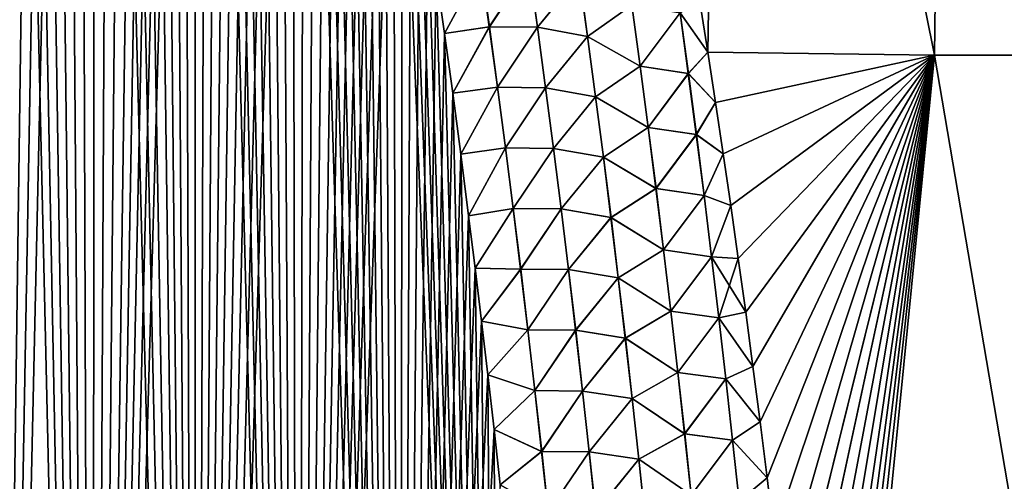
# Model space of a CAD drawing. Header units: metres. Extents: x -109 to 109, y -505 to 40.
# Tile 267 of 331: x 81.53 to 88, y -89.53 to -86.5. Entities that reach past the tile are written whole.
import ezdxf

# ---------------------------------------------------------------- set-up
doc = ezdxf.new("R2010")
doc.units = ezdxf.units.M
doc.layers.add('solid_K244224000C74', color=7, linetype='CONTINUOUS')

msp = doc.modelspace()

# ---------------------------------------------------------------- linework, layer by layer
at = {"layer": 'solid_K244224000C74'}
for points in [[(81.328171, -102.208084, 20.87145), (82.009941, -102.012985, 21.069197), (81.368942, -74.027756, 19.898783)], [(82.009941, -102.012985, 21.069197), (81.479218, -74.318634, 19.940323), (81.368942, -74.027756, 19.898783)], [(82.009941, -102.012985, 21.069197), (81.589432, -74.618996, 19.982939), (81.479218, -74.318634, 19.940323)], [(81.328041, -102.208115, -20.871416), (81.479378, -74.319061, -19.940384), (81.589584, -74.619423, -19.983)], [(81.328041, -102.208115, -20.871416), (81.589584, -74.619423, -19.983), (81.699799, -74.92868, -20.026691)], [(82.009941, -102.012985, 21.069197), (81.699654, -74.928253, 20.02663), (81.589432, -74.618996, 19.982939)], [(81.328041, -102.208115, -20.871416), (81.699799, -74.92868, -20.026691), (81.809959, -75.247307, -20.071461)], [(82.009941, -102.012985, 21.069197), (81.809807, -75.24688, 20.071402), (81.699654, -74.928253, 20.02663)], [(81.328041, -102.208115, -20.871416), (81.809959, -75.247307, -20.071461), (81.919968, -75.575943, -20.11731)], [(82.009941, -102.012985, 21.069197), (81.91983, -75.575516, 20.11725), (81.809807, -75.24688, 20.071402)], [(82.009834, -102.013016, -21.069166), (81.328041, -102.208115, -20.871416), (81.919968, -75.575943, -20.11731)], [(82.009941, -102.012985, 21.069197), (82.029663, -75.91452, 20.164179), (81.91983, -75.575516, 20.11725)], [(82.009834, -102.013016, -21.069166), (81.919968, -75.575943, -20.11731), (82.0298, -75.914948, -20.164238)], [(82.009834, -102.013016, -21.069166), (82.0298, -75.914948, -20.164238), (82.139534, -76.263649, -20.21225)], [(82.009941, -102.012985, 21.069197), (82.687813, -101.789902, 21.294508), (82.029663, -75.91452, 20.164179)], [(82.687813, -101.789902, 21.294508), (82.139404, -76.263214, 20.212191), (82.029663, -75.91452, 20.164179)], [(82.009834, -102.013016, -21.069166), (82.139534, -76.263649, -20.21225), (82.249077, -76.62262, -20.261339)], [(82.687813, -101.789902, 21.294508), (82.248947, -76.622192, 20.26128), (82.139404, -76.263214, 20.212191)], [(82.009834, -102.013016, -21.069166), (82.249077, -76.62262, -20.261339), (82.358322, -76.992622, -20.311491)], [(82.687813, -101.789902, 21.294508), (82.3582, -76.992188, 20.311434), (82.248947, -76.622192, 20.26128)], [(82.009834, -102.013016, -21.069166), (82.358322, -76.992622, -20.311491), (82.44001, -77.277657, -20.3498)], [(82.687813, -101.789902, 21.294508), (82.439888, -77.277229, 20.349743), (82.3582, -76.992188, 20.311434)], [(82.009834, -102.013016, -21.069166), (82.44001, -77.277657, -20.3498), (82.521576, -77.568619, -20.388712)], [(82.687813, -101.789902, 21.294508), (82.521461, -77.568192, 20.388655), (82.439888, -77.277229, 20.349743)], [(82.009834, -102.013016, -21.069166), (82.521576, -77.568619, -20.388712), (82.602982, -77.865715, -20.428223)], [(82.687813, -101.789902, 21.294508), (82.602867, -77.865288, 20.428165), (82.521461, -77.568192, 20.388655)], [(82.009834, -102.013016, -21.069166), (82.602982, -77.865715, -20.428223), (82.684158, -78.169296, -20.468317)], [(82.687813, -101.789902, 21.294508), (82.684044, -78.168869, 20.468262), (82.602867, -77.865288, 20.428165)], [(82.687744, -101.789932, -21.294481), (82.009834, -102.013016, -21.069166), (82.684158, -78.169296, -20.468317)], [(82.687813, -101.789902, 21.294508), (82.764931, -78.479317, 20.508932), (82.684044, -78.168869, 20.468262)], [(82.687744, -101.789932, -21.294481), (82.684158, -78.169296, -20.468317), (82.765038, -78.479736, -20.508986)], [(82.687744, -101.789932, -21.294481), (82.765038, -78.479736, -20.508986), (82.845573, -78.797363, -20.550215)], [(82.687813, -101.789902, 21.294508), (83.361465, -101.537476, 21.547916), (82.764931, -78.479317, 20.508932)], [(83.361465, -101.537476, 21.547916), (82.845467, -78.796944, 20.550161), (82.764931, -78.479317, 20.508932)], [(82.687744, -101.789932, -21.294481), (82.845573, -78.797363, -20.550215), (82.925865, -79.121643, -20.592024)], [(83.361465, -101.537476, 21.547916), (82.925758, -79.121223, 20.59197), (82.845467, -78.796944, 20.550161)], [(82.687744, -101.789932, -21.294481), (82.925865, -79.121643, -20.592024), (83.005905, -79.45256, -20.634405)], [(83.361465, -101.537476, 21.547916), (83.005806, -79.452141, 20.634354), (82.925758, -79.121223, 20.59197)], [(82.687744, -101.789932, -21.294481), (83.005905, -79.45256, -20.634405), (83.085602, -79.790527, -20.677341)], [(83.361465, -101.537476, 21.547916), (83.08551, -79.790115, 20.67729), (83.005806, -79.452141, 20.634354)], [(82.687744, -101.789932, -21.294481), (83.085602, -79.790527, -20.677341), (83.164879, -80.135979, -20.720806)], [(83.361465, -101.537476, 21.547916), (83.164787, -80.135567, 20.720755), (83.08551, -79.790115, 20.67729)], [(85.998238, -86.384468, 21.466656), (86.050713, -86.715988, 21.501663), (86.158958, -79.883408, 20.036524)], [(86.050713, -86.715988, -21.501663), (85.998253, -86.384529, -21.466661), (86.158951, -79.883408, -20.036528)], [(87.53981, -86.734787, -20.779823), (86.050713, -86.715988, -21.501663), (86.158951, -79.883408, -20.036528)], [(86.050713, -86.715988, 21.501663), (87.53981, -86.734787, 20.779823), (86.158958, -79.883408, 20.036524)], [(87.53981, -86.734787, -20.779823), (86.158951, -79.883408, -20.036528), (87.621574, -79.883408, -19.263136)], [(87.53981, -86.734787, 20.779823), (87.62159, -79.883408, 19.263128), (86.158958, -79.883408, 20.036524)], [(88.975952, -86.734787, -19.950666), (87.53981, -86.734787, -20.779823), (87.621574, -79.883408, -19.263136)], [(87.53981, -86.734787, 20.779823), (88.975952, -86.734787, 19.950665), (87.62159, -79.883408, 19.263128)], [(88.975952, -86.734787, -19.950666), (87.621574, -79.883408, -19.263136), (89.022659, -79.883408, -18.383165)], [(88.975952, -86.734787, 19.950665), (89.022682, -79.883408, 18.383152), (87.62159, -79.883408, 19.263128)], [(82.687744, -101.789932, -21.294481), (83.164879, -80.135979, -20.720806), (83.243645, -80.489319, -20.764774)], [(83.361465, -101.537476, 21.547916), (83.243553, -80.488914, 20.764725), (83.164787, -80.135567, 20.720755)], [(82.687744, -101.789932, -21.294481), (83.243645, -80.489319, -20.764774), (83.32196, -80.850296, -20.809261)], [(83.361465, -101.537476, 21.547916), (83.321877, -80.849892, 20.809212), (83.243553, -80.488914, 20.764725)], [(83.36142, -101.537498, -21.547897), (82.687744, -101.789932, -21.294481), (83.32196, -80.850296, -20.809261)], [(83.361465, -101.537476, 21.547916), (83.399841, -81.218079, 20.854233), (83.321877, -80.849892, 20.809212)], [(83.36142, -101.537498, -21.547897), (83.32196, -80.850296, -20.809261), (83.399925, -81.218475, -20.854282)], [(83.36142, -101.537498, -21.547897), (83.399925, -81.218475, -20.854282), (83.477417, -81.594345, -20.899801)], [(83.361465, -101.537476, 21.547916), (84.029671, -101.255295, 21.829725), (83.399841, -81.218079, 20.854233)], [(84.029671, -101.255295, 21.829725), (83.477341, -81.593956, 20.899754), (83.399841, -81.218079, 20.854233)], [(83.36142, -101.537498, -21.547897), (83.477417, -81.594345, -20.899801), (83.554321, -81.978394, -20.94578)], [(84.029671, -101.255295, 21.829725), (83.554245, -81.978004, 20.945732), (83.477341, -81.593956, 20.899754)], [(83.36142, -101.537498, -21.547897), (83.554321, -81.978394, -20.94578), (83.630508, -82.371109, -20.992176)], [(84.029671, -101.255295, 21.829725), (83.63044, -82.370728, 20.992132), (83.554245, -81.978004, 20.945732)], [(83.36142, -101.537498, -21.547897), (83.630508, -82.371109, -20.992176), (83.690926, -82.69165, -21.029583)], [(84.029671, -101.255295, 21.829725), (83.690857, -82.691277, 21.029539), (83.63044, -82.370728, 20.992132)], [(83.36142, -101.537498, -21.547897), (83.690926, -82.69165, -21.029583), (83.75103, -83.01725, -21.067291)], [(84.029671, -101.255295, 21.829725), (83.750961, -83.016876, 21.067247), (83.690857, -82.691277, 21.029539)], [(83.36142, -101.537498, -21.547897), (83.75103, -83.01725, -21.067291), (83.81076, -83.348076, -21.10528)], [(84.029671, -101.255295, 21.829725), (83.810692, -83.34771, 21.105238), (83.750961, -83.016876, 21.067247)], [(83.36142, -101.537498, -21.547897), (83.81076, -83.348076, -21.10528), (83.870041, -83.684433, -21.143518)], [(84.029671, -101.255295, 21.829725), (83.86998, -83.684067, 21.143478), (83.810692, -83.34771, 21.105238)], [(83.36142, -101.537498, -21.547897), (83.870041, -83.684433, -21.143518), (83.928795, -84.026604, -21.181978)], [(84.029671, -101.255295, 21.829725), (83.928734, -84.026245, 21.181938), (83.86998, -83.684067, 21.143478)], [(83.36142, -101.537498, -21.547897), (83.928795, -84.026604, -21.181978), (83.986938, -84.374878, -21.220625)], [(84.029671, -101.255295, 21.829725), (83.986885, -84.374527, 21.220587), (83.928734, -84.026245, 21.181938)], [(84.02964, -101.255302, -21.829714), (83.36142, -101.537498, -21.547897), (83.986938, -84.374878, -21.220625)], [(84.029671, -101.255295, 21.829725), (84.044334, -84.729202, 21.25939), (83.986885, -84.374527, 21.220587)], [(84.02964, -101.255302, -21.829714), (83.986938, -84.374878, -21.220625), (84.044395, -84.729553, -21.259426)], [(84.02964, -101.255302, -21.829714), (84.044395, -84.729553, -21.259426), (84.101273, -85.090256, -21.298418)], [(84.029671, -101.255295, 21.829725), (84.691742, -100.941628, 22.140448), (84.044334, -84.729202, 21.25939)], [(84.691742, -100.941628, 22.140448), (84.101219, -85.089912, 21.29838), (84.044334, -84.729202, 21.25939)], [(84.02964, -101.255302, -21.829714), (84.101273, -85.090256, -21.298418), (84.1577, -85.456604, -21.337633)], [(84.691742, -100.941628, 22.140448), (84.157646, -85.456261, 21.337597), (84.101219, -85.089912, 21.29838)], [(84.02964, -101.255302, -21.829714), (84.1577, -85.456604, -21.337633), (84.213562, -85.828926, -21.377028)], [(84.691742, -100.941628, 22.140448), (84.213509, -85.828598, 21.376991), (84.157646, -85.456261, 21.337597)], [(84.02964, -101.255302, -21.829714), (84.213562, -85.828926, -21.377028), (84.268745, -86.207573, -21.416553)], [(84.691742, -100.941628, 22.140448), (84.2687, -86.207245, 21.416521), (84.213509, -85.828598, 21.376991)], [(84.02964, -101.255302, -21.829714), (84.268745, -86.207573, -21.416553), (84.323151, -86.59288, -21.456167)], [(84.560707, -86.151115, 21.526442), (84.2687, -86.207245, 21.416521), (84.323105, -86.59256, 21.456135)], [(84.691742, -100.941628, 22.140448), (84.323105, -86.59256, 21.456135), (84.2687, -86.207245, 21.416521)], [(84.561424, -86.150978, -21.526648), (84.323151, -86.59288, -21.456167), (84.268745, -86.207573, -21.416553)], [(84.560707, -86.151115, 21.526442), (84.323105, -86.59256, 21.456135), (84.616302, -86.548279, 21.568233)], [(84.561424, -86.150978, -21.526648), (84.617027, -86.548141, -21.568443), (84.323151, -86.59288, -21.456167)], [(84.560707, -86.151115, 21.526442), (84.616302, -86.548279, 21.568233), (84.876823, -86.155014, 21.594721)], [(84.877548, -86.1549, -21.594807), (84.617027, -86.548141, -21.568443), (84.561424, -86.150978, -21.526648)], [(84.616302, -86.548279, 21.568233), (84.931946, -86.552048, 21.637463), (84.876823, -86.155014, 21.594721)], [(84.877548, -86.1549, -21.594807), (84.932686, -86.551926, -21.637554), (84.617027, -86.548141, -21.568443)], [(85.206963, -86.217255, 21.619133), (84.876823, -86.155014, 21.594721), (84.931946, -86.552048, 21.637463)], [(85.207634, -86.217148, -21.619104), (84.932686, -86.551926, -21.637554), (84.877548, -86.1549, -21.594807)], [(85.206963, -86.217255, 21.619133), (84.931946, -86.552048, 21.637463), (85.261353, -86.61261, 21.662571)], [(85.262039, -86.612503, -21.662544), (84.932686, -86.551926, -21.637554), (85.207634, -86.217148, -21.619104)], [(85.206963, -86.217255, 21.619133), (85.261353, -86.61261, 21.662571), (85.552528, -86.406357, 21.607338)], [(85.262039, -86.612503, -21.662544), (85.207634, -86.217148, -21.619104), (85.553101, -86.406281, -21.607224)], [(85.868774, -86.456299, 21.530376), (86.050713, -86.715988, 21.501663), (85.998238, -86.384468, 21.466656)], [(85.869095, -86.456268, -21.530256), (85.998253, -86.384529, -21.466661), (86.050713, -86.715988, -21.501663)], [(85.261353, -86.61261, 21.662571), (85.606873, -86.80777, 21.652073), (85.552528, -86.406357, 21.607338)], [(85.262039, -86.612503, -21.662544), (85.553101, -86.406281, -21.607224), (85.607468, -86.807693, -21.651957)], [(85.552528, -86.406357, 21.607338), (85.606873, -86.80777, 21.652073), (85.868774, -86.456299, 21.530376)], [(85.607468, -86.807693, -21.651957), (85.553101, -86.406281, -21.607224), (85.869095, -86.456268, -21.530256)], [(85.606873, -86.80777, 21.652073), (85.922882, -86.8564, 21.575811), (85.868774, -86.456299, 21.530376)], [(85.607468, -86.807693, -21.651957), (85.869095, -86.456268, -21.530256), (85.923225, -86.856361, -21.575684)], [(85.868774, -86.456299, 21.530376), (85.922882, -86.8564, 21.575811), (86.050713, -86.715988, 21.501663)], [(85.923225, -86.856361, -21.575684), (85.869095, -86.456268, -21.530256), (86.050713, -86.715988, -21.501663)], [(84.02964, -101.255302, -21.829714), (84.323151, -86.59288, -21.456167), (84.376663, -86.985191, -21.495817)], [(84.616302, -86.548279, 21.568233), (84.323105, -86.59256, 21.456135), (84.376625, -86.984886, 21.495787)], [(84.691742, -100.941628, 22.140448), (84.376625, -86.984886, 21.495787), (84.323105, -86.59256, 21.456135)], [(84.617027, -86.548141, -21.568443), (84.376663, -86.985191, -21.495817), (84.323151, -86.59288, -21.456167)], [(84.616302, -86.548279, 21.568233), (84.376625, -86.984886, 21.495787), (84.670212, -86.94577, 21.609419)], [(84.617027, -86.548141, -21.568443), (84.670952, -86.945633, -21.609636), (84.376663, -86.985191, -21.495817)], [(84.616302, -86.548279, 21.568233), (84.670212, -86.94577, 21.609419), (84.931946, -86.552048, 21.637463)], [(84.932686, -86.551926, -21.637554), (84.670952, -86.945633, -21.609636), (84.617027, -86.548141, -21.568443)], [(84.670212, -86.94577, 21.609419), (84.985397, -86.949379, 21.679571), (84.931946, -86.552048, 21.637463)], [(84.932686, -86.551926, -21.637554), (84.986145, -86.949257, -21.679665), (84.670952, -86.945633, -21.609636)], [(85.261353, -86.61261, 21.662571), (84.931946, -86.552048, 21.637463), (84.985397, -86.949379, 21.679571)], [(85.262039, -86.612503, -21.662544), (84.986145, -86.949257, -21.679665), (84.932686, -86.551926, -21.637554)], [(85.261353, -86.61261, 21.662571), (84.985397, -86.949379, 21.679571), (85.314095, -87.008232, 21.705347)], [(85.314796, -87.008133, -21.705324), (84.986145, -86.949257, -21.679665), (85.262039, -86.612503, -21.662544)], [(85.261353, -86.61261, 21.662571), (85.314095, -87.008232, 21.705347), (85.606873, -86.80777, 21.652073)], [(85.314796, -87.008133, -21.705324), (85.262039, -86.612503, -21.662544), (85.607468, -86.807693, -21.651957)], [(85.922882, -86.8564, 21.575811), (86.101738, -87.046806, 21.536142), (86.050713, -86.715988, 21.501663)], [(85.923225, -86.856361, -21.575684), (86.050713, -86.715988, -21.501663), (86.101746, -87.046852, -21.536148)], [(86.101746, -87.046852, -21.536148), (86.050713, -86.715988, -21.501663), (87.53981, -86.734787, -20.779823)], [(86.101738, -87.046806, 21.536142), (87.53981, -86.734787, 20.779823), (86.050713, -86.715988, 21.501663)], [(86.101738, -87.046806, 21.536142), (86.152077, -87.382065, 21.570633), (87.53981, -86.734787, 20.779823)], [(86.152092, -87.382164, -21.570642), (86.101746, -87.046852, -21.536148), (87.53981, -86.734787, -20.779823)], [(86.152077, -87.382065, 21.570633), (86.201691, -87.721954, 21.605146), (87.53981, -86.734787, 20.779823)], [(86.201714, -87.722107, -21.605162), (86.152092, -87.382164, -21.570642), (87.53981, -86.734787, -20.779823)], [(86.201691, -87.721954, 21.605146), (86.250916, -88.069305, 21.639954), (87.53981, -86.734787, 20.779823)], [(86.250938, -88.069458, -21.639969), (86.201714, -87.722107, -21.605162), (87.53981, -86.734787, -20.779823)], [(86.250916, -88.069305, 21.639954), (86.299332, -88.421745, 21.674803), (87.53981, -86.734787, 20.779823)], [(86.299355, -88.42189, -21.674818), (86.250938, -88.069458, -21.639969), (87.53981, -86.734787, -20.779823)], [(86.299332, -88.421745, 21.674803), (86.346886, -88.779457, 21.709698), (87.53981, -86.734787, 20.779823)], [(86.346909, -88.779602, -21.709711), (86.299355, -88.42189, -21.674818), (87.53981, -86.734787, -20.779823)], [(86.346886, -88.779457, 21.709698), (86.393593, -89.14225, 21.744558), (87.53981, -86.734787, 20.779823)], [(86.393616, -89.142387, -21.744572), (86.346909, -88.779602, -21.709711), (87.53981, -86.734787, -20.779823)], [(86.393593, -89.14225, 21.744558), (86.439499, -89.509499, 21.779226), (87.53981, -86.734787, 20.779823)], [(86.439514, -89.509636, -21.77924), (86.393616, -89.142387, -21.744572), (87.53981, -86.734787, -20.779823)], [(86.439499, -89.509499, 21.779226), (86.48455, -89.881416, 21.813713), (87.53981, -86.734787, 20.779823)], [(86.484566, -89.881554, -21.813726), (86.439514, -89.509636, -21.77924), (87.53981, -86.734787, -20.779823)], [(86.48455, -89.881416, 21.813713), (86.528694, -90.25824, 21.848038), (87.53981, -86.734787, 20.779823)], [(86.528709, -90.258369, -21.848049), (86.484566, -89.881554, -21.813726), (87.53981, -86.734787, -20.779823)], [(86.528694, -90.25824, 21.848038), (86.571877, -90.640213, 21.88221), (87.53981, -86.734787, 20.779823)], [(86.571892, -90.640343, -21.882221), (86.528709, -90.258369, -21.848049), (87.53981, -86.734787, -20.779823)], [(86.571877, -90.640213, 21.88221), (86.614044, -91.027573, 21.916241), (87.53981, -86.734787, 20.779823)], [(86.614059, -91.027702, -21.91625), (86.571892, -90.640343, -21.882221), (87.53981, -86.734787, -20.779823)], [(86.614044, -91.027573, 21.916241), (86.655128, -91.420563, 21.950138), (87.53981, -86.734787, 20.779823)], [(86.655144, -91.420685, -21.950148), (86.614059, -91.027702, -21.91625), (87.53981, -86.734787, -20.779823)], [(86.655128, -91.420563, 21.950138), (86.695084, -91.81942, 21.983906), (87.53981, -86.734787, 20.779823)], [(86.695091, -91.819534, -21.983915), (86.655144, -91.420685, -21.950148), (87.53981, -86.734787, -20.779823)], [(86.695084, -91.81942, 21.983906), (86.733833, -92.22438, 22.017546), (87.53981, -86.734787, 20.779823)], [(86.733841, -92.224487, -22.017553), (86.695091, -91.819534, -21.983915), (87.53981, -86.734787, -20.779823)], [(86.733833, -92.22438, 22.017546), (86.765434, -92.568527, 22.045578), (87.53981, -86.734787, 20.779823)], [(86.765442, -92.568611, -22.045584), (86.733841, -92.224487, -22.017553), (87.53981, -86.734787, -20.779823)], [(86.765434, -92.568527, 22.045578), (86.796288, -92.916191, 22.073299), (87.53981, -86.734787, 20.779823)], [(86.796288, -92.916245, -22.073303), (86.765442, -92.568611, -22.045584), (87.53981, -86.734787, -20.779823)], [(86.826355, -93.267563, -22.100725), (86.796288, -92.916245, -22.073303), (87.53981, -86.734787, -20.779823)], [(86.796288, -92.916191, 22.073299), (86.826347, -93.267532, 22.100721), (87.53981, -86.734787, 20.779823)], [(86.826347, -93.267532, 22.100721), (86.855568, -93.622734, 22.127859), (87.53981, -86.734787, 20.779823)], [(86.855568, -93.622734, -22.127859), (86.826355, -93.267563, -22.100725), (87.53981, -86.734787, -20.779823)], [(88.71682, -93.64727, -21.160152), (86.855568, -93.622734, -22.127859), (87.53981, -86.734787, -20.779823)], [(86.855568, -93.622734, 22.127859), (88.71682, -93.64727, 21.160151), (87.53981, -86.734787, 20.779823)], [(88.71682, -93.64727, -21.160152), (87.53981, -86.734787, -20.779823), (88.975952, -86.734787, -19.950666)], [(88.71682, -93.64727, 21.160151), (88.975952, -86.734787, 19.950665), (87.53981, -86.734787, 20.779823)], [(85.314095, -87.008232, 21.705347), (85.659531, -87.20945, 21.696098), (85.606873, -86.80777, 21.652073)], [(85.314796, -87.008133, -21.705324), (85.607468, -86.807693, -21.651957), (85.660141, -87.209373, -21.69598)], [(85.606873, -86.80777, 21.652073), (85.659531, -87.20945, 21.696098), (85.922882, -86.8564, 21.575811)], [(85.660141, -87.209373, -21.69598), (85.607468, -86.807693, -21.651957), (85.923225, -86.856361, -21.575684)], [(85.659531, -87.20945, 21.696098), (85.975304, -87.256744, 21.62051), (85.922882, -86.8564, 21.575811)], [(85.660141, -87.209373, -21.69598), (85.923225, -86.856361, -21.575684), (85.97567, -87.256706, -21.620375)], [(85.922882, -86.8564, 21.575811), (85.975304, -87.256744, 21.62051), (86.101738, -87.046806, 21.536142)], [(85.97567, -87.256706, -21.620375), (85.923225, -86.856361, -21.575684), (86.101746, -87.046852, -21.536148)], [(84.02964, -101.255302, -21.829714), (84.376663, -86.985191, -21.495817), (84.429222, -87.384727, -21.535469)], [(84.670212, -86.94577, 21.609419), (84.376625, -86.984886, 21.495787), (84.429184, -87.38443, 21.535439)], [(84.691742, -100.941628, 22.140448), (84.429184, -87.38443, 21.535439), (84.376625, -86.984886, 21.495787)], [(84.670952, -86.945633, -21.609636), (84.429222, -87.384727, -21.535469), (84.376663, -86.985191, -21.495817)], [(84.670212, -86.94577, 21.609419), (84.429184, -87.38443, 21.535439), (84.722466, -87.343575, 21.649994)], [(84.670952, -86.945633, -21.609636), (84.723221, -87.343437, -21.650219), (84.429222, -87.384727, -21.535469)], [(84.670212, -86.94577, 21.609419), (84.722466, -87.343575, 21.649994), (84.985397, -86.949379, 21.679571)], [(84.986145, -86.949257, -21.679665), (84.723221, -87.343437, -21.650219), (84.670952, -86.945633, -21.609636)], [(84.722466, -87.343575, 21.649994), (85.037201, -87.347, 21.721037), (84.985397, -86.949379, 21.679571)], [(84.986145, -86.949257, -21.679665), (85.037964, -87.346886, -21.721136), (84.723221, -87.343437, -21.650219)], [(85.314095, -87.008232, 21.705347), (84.985397, -86.949379, 21.679571), (85.037201, -87.347, 21.721037)], [(85.314796, -87.008133, -21.705324), (85.037964, -87.346886, -21.721136), (84.986145, -86.949257, -21.679665)], [(85.314095, -87.008232, 21.705347), (85.037201, -87.347, 21.721037), (85.365211, -87.404129, 21.747459)], [(85.365929, -87.40403, -21.747438), (85.037964, -87.346886, -21.721136), (85.314796, -87.008133, -21.705324)], [(85.314095, -87.008232, 21.705347), (85.365211, -87.404129, 21.747459), (85.659531, -87.20945, 21.696098)], [(85.365929, -87.40403, -21.747438), (85.314796, -87.008133, -21.705324), (85.660141, -87.209373, -21.69598)], [(85.975304, -87.256744, 21.62051), (86.152077, -87.382065, 21.570633), (86.101738, -87.046806, 21.536142)], [(85.97567, -87.256706, -21.620375), (86.101746, -87.046852, -21.536148), (86.152092, -87.382164, -21.570642)], [(85.365211, -87.404129, 21.747459), (85.710526, -87.611389, 21.739405), (85.659531, -87.20945, 21.696098)], [(85.365929, -87.40403, -21.747438), (85.660141, -87.209373, -21.69598), (85.711151, -87.611313, -21.739285)], [(85.659531, -87.20945, 21.696098), (85.710526, -87.611389, 21.739405), (85.975304, -87.256744, 21.62051)], [(85.711151, -87.611313, -21.739285), (85.660141, -87.209373, -21.69598), (85.97567, -87.256706, -21.620375)], [(85.710526, -87.611389, 21.739405), (86.026062, -87.657326, 21.664471), (85.975304, -87.256744, 21.62051)], [(85.711151, -87.611313, -21.739285), (85.97567, -87.256706, -21.620375), (86.026459, -87.657288, -21.664328)], [(85.975304, -87.256744, 21.62051), (86.026062, -87.657326, 21.664471), (86.152077, -87.382065, 21.570633)], [(86.026459, -87.657288, -21.664328), (85.97567, -87.256706, -21.620375), (86.152092, -87.382164, -21.570642)], [(84.722466, -87.343575, 21.649994), (84.429184, -87.38443, 21.535439), (84.481087, -87.790359, 21.575203)], [(84.723221, -87.343437, -21.650219), (84.481125, -87.790657, -21.575232), (84.429222, -87.384727, -21.535469)], [(84.722466, -87.343575, 21.649994), (84.481087, -87.790359, 21.575203), (84.773087, -87.741676, 21.689953)], [(84.723221, -87.343437, -21.650219), (84.773849, -87.741539, -21.690184), (84.481125, -87.790657, -21.575232)], [(84.722466, -87.343575, 21.649994), (84.773087, -87.741676, 21.689953), (85.037201, -87.347, 21.721037)], [(85.037964, -87.346886, -21.721136), (84.773849, -87.741539, -21.690184), (84.723221, -87.343437, -21.650219)], [(84.773087, -87.741676, 21.689953), (85.087387, -87.744904, 21.761858), (85.037201, -87.347, 21.721037)], [(85.037964, -87.346886, -21.721136), (85.088165, -87.744789, -21.761961), (84.773849, -87.741539, -21.690184)], [(85.365211, -87.404129, 21.747459), (85.037201, -87.347, 21.721037), (85.087387, -87.744904, 21.761858)], [(85.365929, -87.40403, -21.747438), (85.088165, -87.744789, -21.761961), (85.037964, -87.346886, -21.721136)], [(84.02964, -101.255302, -21.829714), (84.429222, -87.384727, -21.535469), (84.481125, -87.790657, -21.575232)], [(84.691742, -100.941628, 22.140448), (84.481087, -87.790359, 21.575203), (84.429184, -87.38443, 21.535439)], [(85.365211, -87.404129, 21.747459), (85.087387, -87.744904, 21.761858), (85.414719, -87.800293, 21.788902)], [(85.415459, -87.800186, -21.788881), (85.088165, -87.744789, -21.761961), (85.365929, -87.40403, -21.747438)], [(85.365211, -87.404129, 21.747459), (85.414719, -87.800293, 21.788902), (85.710526, -87.611389, 21.739405)], [(85.415459, -87.800186, -21.788881), (85.365929, -87.40403, -21.747438), (85.711151, -87.611313, -21.739285)], [(86.026062, -87.657326, 21.664471), (86.201691, -87.721954, 21.605146), (86.152077, -87.382065, 21.570633)], [(86.026459, -87.657288, -21.664328), (86.152092, -87.382164, -21.570642), (86.201714, -87.722107, -21.605162)], [(85.414719, -87.800293, 21.788902), (85.75988, -88.013573, 21.78199), (85.710526, -87.611389, 21.739405)], [(85.415459, -87.800186, -21.788881), (85.711151, -87.611313, -21.739285), (85.760529, -88.013496, -21.781868)], [(85.710526, -87.611389, 21.739405), (85.75988, -88.013573, 21.78199), (86.026062, -87.657326, 21.664471)], [(85.760529, -88.013496, -21.781868), (85.711151, -87.611313, -21.739285), (86.026459, -87.657288, -21.664328)], [(85.75988, -88.013573, 21.78199), (86.075203, -88.058144, 21.707685), (86.026062, -87.657326, 21.664471)], [(85.760529, -88.013496, -21.781868), (86.026459, -87.657288, -21.664328), (86.075623, -88.058105, -21.707535)], [(86.026062, -87.657326, 21.664471), (86.075203, -88.058144, 21.707685), (86.201691, -87.721954, 21.605146)], [(86.075623, -88.058105, -21.707535), (86.026459, -87.657288, -21.664328), (86.201714, -87.722107, -21.605162)], [(84.773087, -87.741676, 21.689953), (84.481087, -87.790359, 21.575203), (84.523819, -88.133568, 21.60841)], [(84.773849, -87.741539, -21.690184), (84.523857, -88.133858, -21.608437), (84.481125, -87.790657, -21.575232)], [(84.773087, -87.741676, 21.689953), (84.523819, -88.133568, 21.60841), (84.82209, -88.140068, 21.729286)], [(84.773849, -87.741539, -21.690184), (84.822876, -88.139938, -21.729527), (84.523857, -88.133858, -21.608437)], [(84.773087, -87.741676, 21.689953), (84.82209, -88.140068, 21.729286), (85.087387, -87.744904, 21.761858)], [(85.088165, -87.744789, -21.761961), (84.822876, -88.139938, -21.729527), (84.773849, -87.741539, -21.690184)], [(84.82209, -88.140068, 21.729286), (85.135971, -88.143082, 21.802025), (85.087387, -87.744904, 21.761858)], [(85.088165, -87.744789, -21.761961), (85.136765, -88.142967, -21.802135), (84.822876, -88.139938, -21.729527)], [(85.414719, -87.800293, 21.788902), (85.087387, -87.744904, 21.761858), (85.135971, -88.143082, 21.802025)], [(85.415459, -87.800186, -21.788881), (85.136765, -88.142967, -21.802135), (85.088165, -87.744789, -21.761961)], [(86.075203, -88.058144, 21.707685), (86.250916, -88.069305, 21.639954), (86.201691, -87.721954, 21.605146)], [(86.075623, -88.058105, -21.707535), (86.201714, -87.722107, -21.605162), (86.250938, -88.069458, -21.639969)], [(84.02964, -101.255302, -21.829714), (84.481125, -87.790657, -21.575232), (84.523857, -88.133858, -21.608437)], [(84.691742, -100.941628, 22.140448), (84.523819, -88.133568, 21.60841), (84.481087, -87.790359, 21.575203)], [(85.414719, -87.800293, 21.788902), (85.135971, -88.143082, 21.802025), (85.462662, -88.196701, 21.829668)], [(85.463409, -88.196594, -21.829651), (85.136765, -88.142967, -21.802135), (85.415459, -87.800186, -21.788881)], [(85.414719, -87.800293, 21.788902), (85.462662, -88.196701, 21.829668), (85.75988, -88.013573, 21.78199)], [(85.463409, -88.196594, -21.829651), (85.415459, -87.800186, -21.788881), (85.760529, -88.013496, -21.781868)], [(85.462662, -88.196701, 21.829668), (85.807625, -88.416, 21.823849), (85.75988, -88.013573, 21.78199)], [(85.463409, -88.196594, -21.829651), (85.760529, -88.013496, -21.781868), (85.808296, -88.415924, -21.823725)], [(85.75988, -88.013573, 21.78199), (85.807625, -88.416, 21.823849), (86.075203, -88.058144, 21.707685)], [(85.808296, -88.415924, -21.823725), (85.760529, -88.013496, -21.781868), (86.075623, -88.058105, -21.707535)], [(85.807625, -88.416, 21.823849), (86.122734, -88.459183, 21.750151), (86.075203, -88.058144, 21.707685)], [(85.808296, -88.415924, -21.823725), (86.075623, -88.058105, -21.707535), (86.123184, -88.459145, -21.749992)], [(86.075203, -88.058144, 21.707685), (86.122734, -88.459183, 21.750151), (86.250916, -88.069305, 21.639954)], [(86.075623, -88.058105, -21.707535), (86.250938, -88.069458, -21.639969), (86.299355, -88.42189, -21.674818)], [(86.123184, -88.459145, -21.749992), (86.075623, -88.058105, -21.707535), (86.299355, -88.42189, -21.674818)], [(86.122734, -88.459183, 21.750151), (86.299332, -88.421745, 21.674803), (86.250916, -88.069305, 21.639954)], [(84.02964, -101.255302, -21.829714), (84.523857, -88.133858, -21.608437), (84.566017, -88.481789, -21.641665)], [(84.691742, -100.941628, 22.140448), (84.565979, -88.481506, 21.641638), (84.523819, -88.133568, 21.60841)], [(84.82209, -88.140068, 21.729286), (84.523819, -88.133568, 21.60841), (84.565979, -88.481506, 21.641638)], [(84.822876, -88.139938, -21.729527), (84.566017, -88.481789, -21.641665), (84.523857, -88.133858, -21.608437)], [(84.82209, -88.140068, 21.729286), (84.565979, -88.481506, 21.641638), (84.869522, -88.538742, 21.767992)], [(84.822876, -88.139938, -21.729527), (84.870316, -88.538612, -21.768238), (84.566017, -88.481789, -21.641665)], [(84.82209, -88.140068, 21.729286), (84.869522, -88.538742, 21.767992), (85.135971, -88.143082, 21.802025)], [(85.136765, -88.142967, -21.802135), (84.870316, -88.538612, -21.768238), (84.822876, -88.139938, -21.729527)], [(84.869522, -88.538742, 21.767992), (85.182976, -88.541519, 21.841536), (85.135971, -88.143082, 21.802025)], [(85.136765, -88.142967, -21.802135), (85.183784, -88.541405, -21.84165), (84.870316, -88.538612, -21.768238)], [(85.462662, -88.196701, 21.829668), (85.135971, -88.143082, 21.802025), (85.182976, -88.541519, 21.841536)], [(85.463409, -88.196594, -21.829651), (85.183784, -88.541405, -21.84165), (85.136765, -88.142967, -21.802135)], [(85.462662, -88.196701, 21.829668), (85.182976, -88.541519, 21.841536), (85.509041, -88.593353, 21.869755)], [(85.509811, -88.593254, -21.869738), (85.183784, -88.541405, -21.84165), (85.463409, -88.196594, -21.829651)], [(85.462662, -88.196701, 21.829668), (85.509041, -88.593353, 21.869755), (85.807625, -88.416, 21.823849)], [(85.509811, -88.593254, -21.869738), (85.463409, -88.196594, -21.829651), (85.808296, -88.415924, -21.823725)], [(85.509041, -88.593353, 21.869755), (85.853783, -88.818657, 21.864975), (85.807625, -88.416, 21.823849)], [(85.509811, -88.593254, -21.869738), (85.808296, -88.415924, -21.823725), (85.854477, -88.818581, -21.864851)], [(85.807625, -88.416, 21.823849), (85.853783, -88.818657, 21.864975), (86.122734, -88.459183, 21.750151)], [(85.854477, -88.818581, -21.864851), (85.808296, -88.415924, -21.823725), (86.123184, -88.459145, -21.749992)], [(85.853783, -88.818657, 21.864975), (86.168686, -88.860443, 21.791862), (86.122734, -88.459183, 21.750151)], [(85.854477, -88.818581, -21.864851), (86.123184, -88.459145, -21.749992), (86.169159, -88.860405, -21.791698)], [(86.122734, -88.459183, 21.750151), (86.346886, -88.779457, 21.709698), (86.299332, -88.421745, 21.674803)], [(86.122734, -88.459183, 21.750151), (86.168686, -88.860443, 21.791862), (86.346886, -88.779457, 21.709698)], [(86.123184, -88.459145, -21.749992), (86.299355, -88.42189, -21.674818), (86.346909, -88.779602, -21.709711)], [(86.169159, -88.860405, -21.791698), (86.123184, -88.459145, -21.749992), (86.346909, -88.779602, -21.709711)], [(84.02964, -101.255302, -21.829714), (84.566017, -88.481789, -21.641665), (84.607521, -88.834686, -21.674873)], [(84.691742, -100.941628, 22.140448), (84.607491, -88.834419, 21.674849), (84.565979, -88.481506, 21.641638)], [(84.869522, -88.538742, 21.767992), (84.565979, -88.481506, 21.641638), (84.607491, -88.834419, 21.674849)], [(84.870316, -88.538612, -21.768238), (84.607521, -88.834686, -21.674873), (84.566017, -88.481789, -21.641665)], [(84.869522, -88.538742, 21.767992), (84.607491, -88.834419, 21.674849), (84.915382, -88.937683, 21.806063)], [(84.870316, -88.538612, -21.768238), (84.916191, -88.937553, -21.806314), (84.607521, -88.834686, -21.674873)], [(84.869522, -88.538742, 21.767992), (84.915382, -88.937683, 21.806063), (85.182976, -88.541519, 21.841536)], [(85.183784, -88.541405, -21.84165), (84.916191, -88.937553, -21.806314), (84.870316, -88.538612, -21.768238)], [(84.915382, -88.937683, 21.806063), (85.228439, -88.940208, 21.880383), (85.182976, -88.541519, 21.841536)], [(85.183784, -88.541405, -21.84165), (85.229263, -88.940094, -21.880503), (84.916191, -88.937553, -21.806314)], [(85.509041, -88.593353, 21.869755), (85.182976, -88.541519, 21.841536), (85.228439, -88.940208, 21.880383)], [(85.509811, -88.593254, -21.869738), (85.229263, -88.940094, -21.880503), (85.183784, -88.541405, -21.84165)], [(85.509041, -88.593353, 21.869755), (85.228439, -88.940208, 21.880383), (85.553902, -88.990234, 21.909155)], [(85.554688, -88.990135, -21.90914), (85.229263, -88.940094, -21.880503), (85.509811, -88.593254, -21.869738)], [(85.509041, -88.593353, 21.869755), (85.553902, -88.990234, 21.909155), (85.853783, -88.818657, 21.864975)], [(85.554688, -88.990135, -21.90914), (85.509811, -88.593254, -21.869738), (85.854477, -88.818581, -21.864851)], [(86.168686, -88.860443, 21.791862), (86.393593, -89.14225, 21.744558), (86.346886, -88.779457, 21.709698)], [(86.169159, -88.860405, -21.791698), (86.346909, -88.779602, -21.709711), (86.393616, -89.142387, -21.744572)], [(84.02964, -101.255302, -21.829714), (84.607521, -88.834686, -21.674873), (84.648293, -89.192787, -21.708025)], [(84.691742, -100.941628, 22.140448), (84.648262, -89.19252, 21.708), (84.607491, -88.834419, 21.674849)], [(84.915382, -88.937683, 21.806063), (84.607491, -88.834419, 21.674849), (84.648262, -89.19252, 21.708)], [(84.916191, -88.937553, -21.806314), (84.648293, -89.192787, -21.708025), (84.607521, -88.834686, -21.674873)], [(85.553902, -88.990234, 21.909155), (85.898384, -89.221535, 21.905363), (85.853783, -88.818657, 21.864975)], [(85.554688, -88.990135, -21.90914), (85.854477, -88.818581, -21.864851), (85.899094, -89.221458, -21.905239)], [(85.853783, -88.818657, 21.864975), (85.898384, -89.221535, 21.905363), (86.168686, -88.860443, 21.791862)], [(85.899094, -89.221458, -21.905239), (85.854477, -88.818581, -21.864851), (86.169159, -88.860405, -21.791698)], [(85.898384, -89.221535, 21.905363), (86.213089, -89.261909, 21.832817), (86.168686, -88.860443, 21.791862)], [(85.899094, -89.221458, -21.905239), (86.169159, -88.860405, -21.791698), (86.213593, -89.261871, -21.832644)], [(86.168686, -88.860443, 21.791862), (86.213089, -89.261909, 21.832817), (86.393593, -89.14225, 21.744558)], [(86.213593, -89.261871, -21.832644), (86.169159, -88.860405, -21.791698), (86.393616, -89.142387, -21.744572)], [(84.915382, -88.937683, 21.806063), (84.648262, -89.19252, 21.708), (84.959709, -89.336876, 21.843491)], [(84.916191, -88.937553, -21.806314), (84.960533, -89.336746, -21.84375), (84.648293, -89.192787, -21.708025)], [(84.915382, -88.937683, 21.806063), (84.959709, -89.336876, 21.843491), (85.228439, -88.940208, 21.880383)], [(85.229263, -88.940094, -21.880503), (84.960533, -89.336746, -21.84375), (84.916191, -88.937553, -21.806314)], [(84.959709, -89.336876, 21.843491), (85.272369, -89.339134, 21.918562), (85.228439, -88.940208, 21.880383)], [(85.229263, -88.940094, -21.880503), (85.273209, -89.339027, -21.918686), (84.960533, -89.336746, -21.84375)], [(85.553902, -88.990234, 21.909155), (85.228439, -88.940208, 21.880383), (85.272369, -89.339134, 21.918562)], [(85.554688, -88.990135, -21.90914), (85.273209, -89.339027, -21.918686), (85.229263, -88.940094, -21.880503)], [(85.553902, -88.990234, 21.909155), (85.272369, -89.339134, 21.918562), (85.597252, -89.387352, 21.947863)], [(85.598053, -89.387253, -21.947851), (85.273209, -89.339027, -21.918686), (85.554688, -88.990135, -21.90914)], [(85.553902, -88.990234, 21.909155), (85.597252, -89.387352, 21.947863), (85.898384, -89.221535, 21.905363)], [(85.598053, -89.387253, -21.947851), (85.554688, -88.990135, -21.90914), (85.899094, -89.221458, -21.905239)], [(86.213089, -89.261909, 21.832817), (86.439499, -89.509499, 21.779226), (86.393593, -89.14225, 21.744558)], [(86.213593, -89.261871, -21.832644), (86.393616, -89.142387, -21.744572), (86.439514, -89.509636, -21.77924)], [(84.02964, -101.255302, -21.829714), (84.648293, -89.192787, -21.708025), (84.68824, -89.556328, -21.741076)], [(84.691742, -100.941628, 22.140448), (84.688217, -89.556068, 21.741053), (84.648262, -89.19252, 21.708)], [(84.959709, -89.336876, 21.843491), (84.648262, -89.19252, 21.708), (84.688217, -89.556068, 21.741053)], [(84.960533, -89.336746, -21.84375), (84.68824, -89.556328, -21.741076), (84.648293, -89.192787, -21.708025)], [(85.597252, -89.387352, 21.947863), (85.941444, -89.624626, 21.945011), (85.898384, -89.221535, 21.905363)], [(85.598053, -89.387253, -21.947851), (85.899094, -89.221458, -21.905239), (85.942177, -89.624557, -21.944885)], [(85.898384, -89.221535, 21.905363), (85.941444, -89.624626, 21.945011), (86.213089, -89.261909, 21.832817)], [(85.942177, -89.624557, -21.944885), (85.899094, -89.221458, -21.905239), (86.213593, -89.261871, -21.832644)], [(85.941444, -89.624626, 21.945011), (86.255966, -89.663582, 21.873009), (86.213089, -89.261909, 21.832817)], [(85.942177, -89.624557, -21.944885), (86.213593, -89.261871, -21.832644), (86.256485, -89.663544, -21.872829)], [(86.213089, -89.261909, 21.832817), (86.255966, -89.663582, 21.873009), (86.439499, -89.509499, 21.779226)], [(86.256485, -89.663544, -21.872829), (86.213593, -89.261871, -21.832644), (86.439514, -89.509636, -21.77924)], [(84.959709, -89.336876, 21.843491), (84.688217, -89.556068, 21.741053), (85.002518, -89.73632, 21.880272)], [(84.960533, -89.336746, -21.84375), (85.003357, -89.736198, -21.880537), (84.68824, -89.556328, -21.741076)], [(84.959709, -89.336876, 21.843491), (85.002518, -89.73632, 21.880272), (85.272369, -89.339134, 21.918562)], [(85.273209, -89.339027, -21.918686), (85.003357, -89.736198, -21.880537), (84.960533, -89.336746, -21.84375)], [(85.002518, -89.73632, 21.880272), (85.314796, -89.738297, 21.956066), (85.272369, -89.339134, 21.918562)], [(85.273209, -89.339027, -21.918686), (85.315651, -89.73819, -21.956194), (85.003357, -89.736198, -21.880537)], [(85.597252, -89.387352, 21.947863), (85.272369, -89.339134, 21.918562), (85.314796, -89.738297, 21.956066)], [(85.598053, -89.387253, -21.947851), (85.315651, -89.73819, -21.956194), (85.273209, -89.339027, -21.918686)], [(85.597252, -89.387352, 21.947863), (85.314796, -89.738297, 21.956066), (85.639114, -89.784676, 21.985876)], [(85.639938, -89.784576, -21.985868), (85.315651, -89.73819, -21.956194), (85.598053, -89.387253, -21.947851)], [(85.597252, -89.387352, 21.947863), (85.639114, -89.784676, 21.985876), (85.941444, -89.624626, 21.945011)], [(85.639938, -89.784576, -21.985868), (85.598053, -89.387253, -21.947851), (85.942177, -89.624557, -21.944885)], [(86.255966, -89.663582, 21.873009), (86.48455, -89.881416, 21.813713), (86.439499, -89.509499, 21.779226)], [(86.256485, -89.663544, -21.872829), (86.439514, -89.509636, -21.77924), (86.484566, -89.881554, -21.813726)]]:
    msp.add_3dface(points, dxfattribs=at)

doc.saveas('drawing.dxf')
